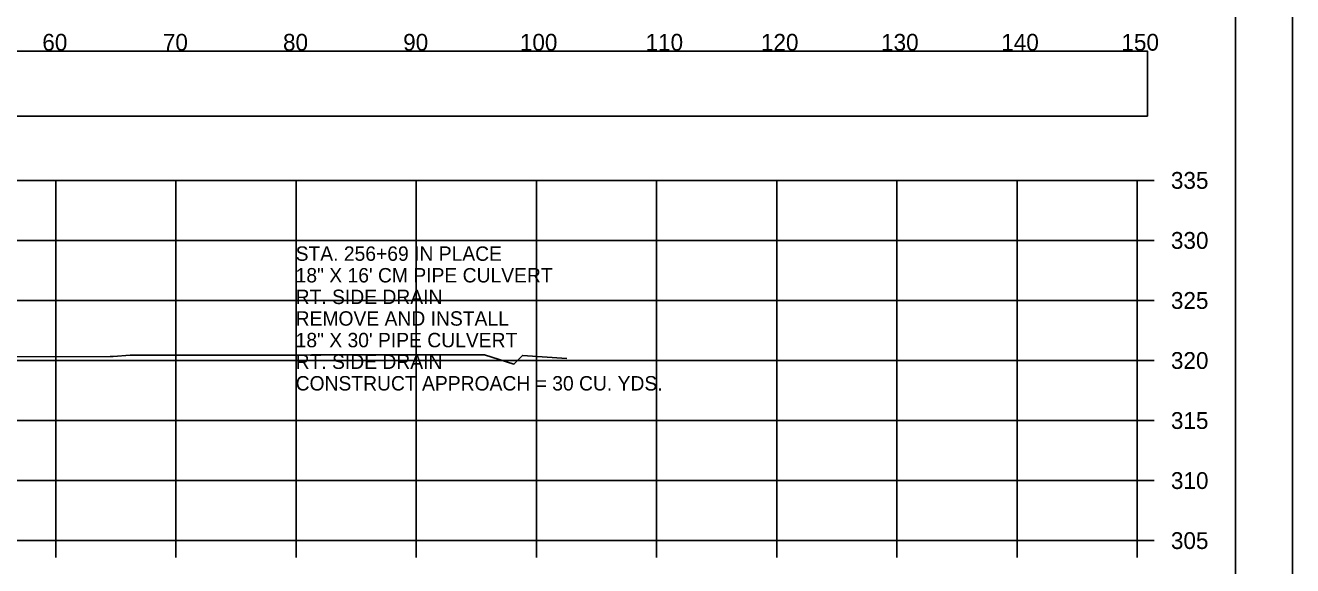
# Model space of a CAD drawing. Extents: x 1376273 to 1384221, y 378927 to 384592.
# Drawn here: x 1380615.3 to 1380720.8, y 381925.4 to 381970.4 of the extents above; entities that cross this region are included whole.
import ezdxf

# ---------------------------------------------------------------- set-up
doc = ezdxf.new("R2010")
doc.units = 0
for name, color, linetype in [('R_Axis', 7, 'Continuous'), ('R_Axis Annot', 7, 'Continuous'), ('R_Border', 7, 'Continuous'), ('R_Exist Surface', 7, 'Continuous'), ('R_Grid', 7, 'Continuous'), ('R_No Plot', 7, 'Continuous')]:
    doc.layers.add(name, color=color, linetype=linetype)

msp = doc.modelspace()

# ---------------------------------------------------------------- linework, layer by layer
at = {"layer": 'R_Axis'}
for p, q in [((1380707.84, 381927.52), (1380707.84, 381957.52)), ((1380709.24, 381957.52), (1380707.84, 381957.52)), ((1380709.24, 381952.52), (1380707.84, 381952.52)), ((1380709.24, 381947.52), (1380707.84, 381947.52)), ((1380709.24, 381942.52), (1380707.84, 381942.52)), ((1380709.24, 381937.52), (1380707.84, 381937.52)), ((1380709.24, 381932.52), (1380707.84, 381932.52)), ((1380407.84, 381927.52), (1380707.84, 381927.52)), ((1380617.84, 381926.12), (1380617.84, 381927.52)), ((1380627.84, 381926.12), (1380627.84, 381927.52)), ((1380637.84, 381926.12), (1380637.84, 381927.52)), ((1380647.84, 381926.12), (1380647.84, 381927.52)), ((1380657.84, 381926.12), (1380657.84, 381927.52)), ((1380667.84, 381926.12), (1380667.84, 381927.52)), ((1380677.84, 381926.12), (1380677.84, 381927.52)), ((1380687.84, 381926.12), (1380687.84, 381927.52)), ((1380697.84, 381926.12), (1380697.84, 381927.52)), ((1380707.84, 381926.12), (1380707.84, 381927.52)), ((1380709.24, 381927.52), (1380707.84, 381927.52))]:
    msp.add_line(p, q, dxfattribs=at)
at = {"layer": 'R_Axis Annot'}
msp.add_lwpolyline([(1380406.99, 381962.88), (1380708.68, 381962.88), (1380708.68, 381968.29), (1380406.99, 381968.29)], close=True, dxfattribs=at)
at = {"layer": 'R_Border'}
msp.add_line((1380716.02, 381822.52), (1380716.02, 382027.98), dxfattribs=at)
at = {"layer": 'R_Exist Surface'}
msp.add_lwpolyline([(1380602.75, 381942.83), (1380622.36, 381942.85), (1380622.45, 381942.84), (1380622.62, 381942.85), (1380624.02, 381942.95), (1380638.41, 381942.97), (1380639.13, 381942.98), (1380653.52, 381943), (1380655.96, 381942.21), (1380656.67, 381942.94), (1380660.38, 381942.69)], dxfattribs=at)
at = {"layer": 'R_Grid'}
for p, q in [((1380407.84, 381957.52), (1380707.84, 381957.52)), ((1380617.84, 381927.52), (1380617.84, 381957.52)), ((1380627.84, 381927.52), (1380627.84, 381957.52)), ((1380637.84, 381927.52), (1380637.84, 381957.52)), ((1380647.84, 381927.52), (1380647.84, 381957.52)), ((1380657.84, 381927.52), (1380657.84, 381957.52)), ((1380667.84, 381927.52), (1380667.84, 381957.52)), ((1380677.84, 381927.52), (1380677.84, 381957.52)), ((1380687.84, 381927.52), (1380687.84, 381957.52)), ((1380697.84, 381927.52), (1380697.84, 381957.52)), ((1380707.84, 381927.52), (1380707.84, 381957.52)), ((1380407.84, 381952.52), (1380707.84, 381952.52)), ((1380407.84, 381947.52), (1380707.84, 381947.52)), ((1380407.84, 381942.52), (1380707.84, 381942.52)), ((1380407.84, 381937.52), (1380707.84, 381937.52)), ((1380407.84, 381932.52), (1380707.84, 381932.52)), ((1380407.84, 381927.52), (1380707.84, 381927.52))]:
    msp.add_line(p, q, dxfattribs=at)
at = {"layer": 'R_No Plot'}
for points in [[(1380387.43, 382031.88), (1380720.77, 382031.88), (1380720.77, 381818.54), (1380387.43, 381818.54)], [(1380633.76, 382027.98), (1380633.76, 382018.1), (1380669.49, 382018.1), (1380669.49, 382015.18), (1380692.69, 382015.18), (1380692.69, 381990.85), (1380716.02, 381990.85), (1380716.02, 381822.52), (1380399.84, 381822.52), (1380399.84, 382027.98)]]:
    msp.add_lwpolyline(points, close=True, dxfattribs=at)

# ---------------------------------------------------------------- texts
at = {"layer": 'R_Axis Annot'}
for s, height, p in [('60', 1.4, (1380616.72, 381968.32)), ('70', 1.4, (1380626.75, 381968.32)), ('80', 1.4, (1380636.75, 381968.32)), ('90', 1.4, (1380646.75, 381968.32)), ('100', 1.4, (1380656.46, 381968.32)), ('110', 1.4, (1380666.92, 381968.32)), ('120', 1.4, (1380676.52, 381968.32)), ('130', 1.4, (1380686.52, 381968.32)), ('140', 1.4, (1380696.52, 381968.32)), ('150', 1.4, (1380706.52, 381968.32)), ('335', 1.4, (1380710.64, 381956.82)), ('330', 1.4, (1380710.64, 381951.82)), ('STA. 256+69 IN PLACE', 1.2, (1380637.8, 381950.82)), ('18" X 16\' CM PIPE CULVERT', 1.2, (1380637.8, 381949.02)), ('RT. SIDE DRAIN', 1.2, (1380637.8, 381947.22)), ('325', 1.4, (1380710.64, 381946.82)), ('REMOVE AND INSTALL', 1.2, (1380637.8, 381945.42)), ('18" X 30\' PIPE CULVERT', 1.2, (1380637.8, 381943.62)), ('RT. SIDE DRAIN', 1.2, (1380637.8, 381941.82)), ('320', 1.4, (1380710.64, 381941.82)), ('CONSTRUCT APPROACH = 30 CU. YDS.', 1.2, (1380637.8, 381940.02)), ('315', 1.4, (1380710.64, 381936.82)), ('310', 1.4, (1380710.64, 381931.82)), ('305', 1.4, (1380710.64, 381926.82))]:
    msp.add_text(s, height=height, dxfattribs=at).set_placement(p)

doc.saveas('drawing.dxf')
